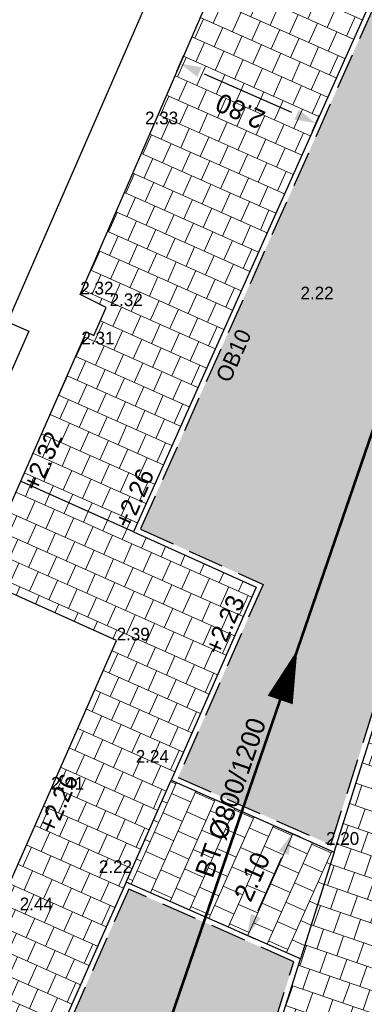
# Model space of a CAD drawing. Header units: metres. Extents: x 134157 to 138734, y 451157 to 455772.
# Tile 913 of 1056: x 136747.53 to 136754.03, y 454356.12 to 454374.7. Entities that reach past the tile are written whole.
import ezdxf
from ezdxf import colors
from ezdxf.entities.mleader import LeaderData, LeaderLine
from ezdxf.enums import TextEntityAlignment as Align
from ezdxf.math import Vec2, Vec3

# ---------------------------------------------------------------- set-up
doc = ezdxf.new("R2010")
doc.units = ezdxf.units.M
doc.linetypes.add('HIDDEN__G5', pattern=[1.125, 0.75, -0.375])
doc.layers.add('-DR-alg-hulplijnen', color=210, linetype='Continuous', plot=False)
doc.layers.add('-DR-alg-hulplijnen aandachtspunten', color=210, linetype='Continuous', plot=False)
for name, color, linetype in [('-DR-alg-projectgrens 1-200', 3, 'PROJECTGRENS_1-200'), ('-DR-bs-rio-DWA Jutfaseweg', 253, 'Continuous'), ('-DR-bs-rio-txt @ 0.2', 253, 'Continuous'), ('-DR-bs-txt-hoogtemaat', 253, 'Continuous'), ('-DR-nw-maatvoering', 3, 'Continuous'), ('-DR-nw-txt-hoogtemaat', 2, 'Continuous'), ('-DR-nw-vh-band 10x20 ob', 2, 'HIDDEN__G5'), ('-DR-nw-vh-kantverharding', 3, 'Continuous'), ('-DR-nw-vh-scheiding erfgrens en bebouwing', 3, 'Continuous'), ('-DR-nw-vh-txt-kantopsluitingen', 2, 'Continuous')]:
    doc.layers.add(name, color=color, linetype=linetype)
doc.layers.add('-DR-nw-gr-arc-beplanting grote vakken', color=7, linetype='Continuous', true_color=0xabceb2)
doc.layers.add('-DR-nw-gr-arc-gras', color=7, linetype='Continuous', true_color=0xb5d5a4)
doc.layers.add('-DR-nw-vh-arc-tegels 300x300x45', color=253, linetype='Continuous', lineweight=9)
doc.styles.add('CE', font='txt', dxfattribs={"height": 1.8})
doc.styles.add('Drong', font='txt', dxfattribs={"height": 1.8})
doc.linetypes.add('PROJECTGRENS_1-200', pattern='A,0.32,-0.13,[133,ltypeshp.shx,S=0.13,R=0,X=-0.13,Y=0],-0.13,1.27', length=1.85)
doc.dimstyles.new('Drong', dxfattribs={"dimtxt": 1.8, "dimasz": 2.5, "dimexe": 0, "dimexo": 0, "dimgap": 0.9, "dimtad": 1, "dimzin": 0, "dimdsep": 46, "dimtxsty": 'Drong', "dimblk": 'dimblk-wit', "dimcen": 0, "dimse1": 1, "dimse2": 1, "dimclrd": 256, "dimclre": 1, "dimclrt": 7, "dimadec": 0, "dimazin": 0, "dimtfac": 1, "dimtmove": 0, "dimatfit": 3, "dimfxl": 1, "dimtolj": 1, "dimtzin": 0, "dimarcsym": 0})
pattern_1 = [(71, (0, 0), (-0.05887645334, 0.44332106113), [0.4, -0.4]), (161, (0, 0), (-0.13022726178, -0.37820743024), [])]
pattern_2 = [(115.335625, (136419.71802, 453326.2367), (-0.223681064, -0.105903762), [0.06, -0.187485]), (205.335625, (136419.71802, 453326.2367), (0.105903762, -0.223681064), [0.06, -0.187485])]
pattern_3 = [(66, (0, 0), (-0.0200144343, 0.44676551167), [0.4, -0.4]), (156, (0, 0), (-0.16269465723, -0.36541818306), [])]

# ---------------------------------------------------------------- blocks, each defined once
blk = doc.blocks.new('dimblk-wit')
at = {"color": 7}
blk.add_line((0, -0.3333), (0, 0.3333), dxfattribs=at)
blk.add_solid([(0, 0), (-0.8, 0.2), (-0.8, -0.2)], dxfattribs=at)
blk = doc.blocks.new('*D468')
at = {"layer": '-DR-nw-maatvoering', "lineweight": -2, "transparency": 16777216}
blk.add_line((136752.466, 454358.884), (136752.021, 454357.878), dxfattribs=at)
at = {"layer": 'Defpoints', "color": 0, "transparency": 16777216}
for p in [(136752.223, 454359.538), (136751.374, 454357.617), (136751.819, 454357.421)]:
    blk.add_point(p, dxfattribs=at)
at = {"layer": '-DR-nw-maatvoering', "lineweight": -2, "transparency": 16777216, "xscale": 0.5, "yscale": 0.5, "zscale": 0.5}
for p, rotation in [((136752.668, 454359.342), 66.1651936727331), ((136751.819, 454357.421), 246.1651936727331)]:
    blk.add_blockref('dimblk-wit', p, dxfattribs=dict(at, rotation=rotation))
at = {"layer": '-DR-nw-maatvoering', "color": 7, "transparency": 16777216, "insert": (136751.911, 454358.528), "char_height": 0.36, "attachment_point": 5, "rotation": 66.1652, "style": 'Drong'}
blk.add_mtext('\\A1;2.10', dxfattribs=at)
blk = doc.blocks.new('*U589')
at = {"style": 'Drong'}
blk.add_attdef('BOBR', text='', height=1.8, rotation=0.72018, dxfattribs=at).set_placement((63.687, 0.801), align=Align.BOTTOM_RIGHT)
blk.add_attdef('MATERIAAL', text='', height=1.8, rotation=0.72018, dxfattribs=at).set_placement((0, 0), align=Align.BOTTOM_CENTER)
blk.add_attdef('BOBL', text='', height=1.8, rotation=0.72018, dxfattribs=at).set_placement((-63.839, -0.802), align=Align.BOTTOM_LEFT)
blk = doc.blocks.new('*U596')
blk.add_lwpolyline([(0, 0, 0.5, 0, 0), (1, 0.014, 0, 0, 0)], format="xyseb")
blk = doc.blocks.new('*D2358')
at = {"layer": '-DR-nw-maatvoering', "lineweight": -2, "transparency": 16777216}
blk.add_line((136752.658, 454372.948), (136751.011, 454373.672), dxfattribs=at)
at = {"layer": 'Defpoints', "color": 0, "transparency": 16777216}
for p in [(136750.801, 454374.436), (136750.553, 454373.873), (136753.363, 454373.309)]:
    blk.add_point(p, dxfattribs=at)
at = {"layer": '-DR-nw-maatvoering', "lineweight": -2, "transparency": 16777216, "xscale": 0.5, "yscale": 0.5, "zscale": 0.5}
for p, rotation in [((136750.553, 454373.873), 156.274856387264), ((136753.115, 454372.747), 336.274856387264)]:
    blk.add_blockref('dimblk-wit', p, dxfattribs=dict(at, rotation=rotation))
at = {"layer": '-DR-nw-maatvoering', "color": 7, "transparency": 16777216, "insert": (136751.688, 454372.977), "char_height": 0.36, "attachment_point": 5, "rotation": 156.2749, "style": 'Drong'}
blk.add_mtext('\\A1;2.80', dxfattribs=at)

msp = doc.modelspace()

# ---------------------------------------------------------------- hatches: boundary and pattern name
at = {"layer": '-DR-nw-gr-arc-beplanting grote vakken'}
h = msp.add_hatch(color=256, dxfattribs=at)
h.dxf.hatch_style = 1
h.paths.add_polyline_path([(136761.648, 454385.267), (136759.164, 454386.051), (136749.804, 454365.085), (136752.117, 454364.043), (136750.515, 454360.399), (136753.395, 454359.131)])
h = msp.add_hatch(color=256, dxfattribs=at)
h.dxf.hatch_style = 1
edge = h.paths.add_edge_path()
edge.add_line((136752.698, 454356.924), (136749.585, 454358.296))
edge.add_line((136749.585, 454358.296), (136747.978, 454354.673))
edge.add_line((136747.978, 454354.673), (136745.612, 454355.693))
edge.add_line((136745.612, 454355.693), (136734.202, 454330.136))
edge.add_line((136734.202, 454330.136), (136736.616, 454329.089))
edge.add_line((136736.616, 454329.089), (136736.876, 454329.689))
edge.add_line((136736.876, 454329.689), (136741.846, 454327.535))
edge.add_line((136741.846, 454327.535), (136741.586, 454326.935))
edge.add_line((136741.586, 454326.935), (136742.963, 454326.338))
edge.add_arc((132463.741, 455704.591), 4495.7, 342.147275, 342.475503)
edge.add_line((136750.788, 454350.875), (136752.698, 454356.924))
at = {"layer": '-DR-nw-gr-arc-gras', "transparency": 33554687}
h = msp.add_hatch(dxfattribs=at)
h.set_pattern_fill('AGR-BOLLEN', color=256, scale=0.1, pattern_type=2)
h.set_pattern_definition(pattern_2)
edge = h.paths.add_edge_path()
edge.add_arc((-7000776.81, 3043164.568), 7592527.997, 340.0567505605, 340.0572256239)
edge.add_line((136455.782, 453494.254), (136455.124, 453494.493))
edge.add_arc((380495.222, 364992.548), 259592.304, 160.06665688, 160.08044536)
edge.add_line((136433.832, 453435.762), (136433.813, 453435.768))
edge.add_line((136433.813, 453435.768), (136432.179, 453431.255))
edge.add_line((136432.179, 453431.255), (136432.198, 453431.248))
edge.add_line((136432.198, 453431.248), (136431.678, 453429.87))
edge.add_line((136431.678, 453429.87), (136432.336, 453429.631))
edge.add_line((136432.336, 453429.631), (136434.309, 453435.077))
h = msp.add_hatch(dxfattribs=at)
h.set_pattern_fill('AGR-BOLLEN', color=256, scale=0.1, pattern_type=2)
h.set_pattern_definition(pattern_2)
edge = h.paths.add_edge_path()
edge.add_line((136644.275, 454017.422), (136643.935, 454016.481))
edge.add_line((136643.935, 454016.481), (136643.884, 454016.34))
edge.add_line((136643.884, 454016.34), (136644.542, 454016.102))
edge.add_arc((1711333.983, -116117.427), 1674723.582, 160.095672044, 160.096657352, ccw=False)
edge.add_line((136654.347, 454043.181), (136653.689, 454043.42))
edge.add_line((136653.689, 454043.42), (136653.638, 454043.279))
edge.add_line((136653.638, 454043.279), (136653.298, 454042.339))
edge.add_line((136653.298, 454042.339), (136644.275, 454017.422))
h = msp.add_hatch(dxfattribs=at)
h.set_pattern_fill('AGR-BOLLEN', color=256, scale=0.1, pattern_type=2)
h.set_pattern_definition(pattern_2)
h.paths.add_polyline_path([(136767.067, 454353.611), (136793.615, 454437.685, -0.413342), (136794.867, 454438.339), (136795.165, 454439.293, 0.413342), (136792.662, 454437.987), (136766.124, 454353.945), (136752.302, 454318.808, -0.00463), (136725.901, 454239.621), (136726.847, 454239.295, 0.004629), (136753.244, 454318.471)])
at = {"layer": '-DR-nw-vh-arc-tegels 300x300x45'}
h = msp.add_hatch(dxfattribs=at)
h.set_pattern_fill('AVH-TEGEL_200X200_HALFST', color=256, scale=2, angle=66, pattern_type=2)
h.set_pattern_definition(pattern_3)
h.paths.add_polyline_path([(136759.117, 454386.191), (136756.265, 454387.072), (136754.849, 454383.798), (136754.918, 454383.768), (136751.407, 454375.838), (136748.672, 454369.513), (136749.16, 454369.27), (136748.93, 454368.74), (136748.79, 454368.81), (136747.546, 454365.994), (136749.672, 454365.035)])
h = msp.add_hatch(dxfattribs=at)
h.set_pattern_fill('AVH-TEGEL_200X200_HALFST', color=256, scale=2, angle=71, pattern_type=2)
h.set_pattern_definition(pattern_1)
h.paths.add_polyline_path([(136761.086, 454377.278), (136762.85, 454376.721), (136762.293, 454374.957), (136760.528, 454375.514)], flags=16)
h.paths.add_polyline_path([(136761.354, 454378.13), (136761.911, 454379.894), (136763.676, 454379.337), (136763.119, 454377.573)], flags=16)
h.paths.add_polyline_path([(136756.001, 454355.762), (136756.483, 454357.288), (136756.528, 454357.431), (136756.814, 454357.34), (136756.905, 454357.626), (136755.093, 454358.199), (136760.347, 454374.839), (136762.159, 454374.266), (136762.249, 454374.552), (136762.535, 454374.461), (136763.279, 454376.818), (136763.041, 454376.893), (136763.176, 454377.322), (136763.415, 454377.247), (136765.288, 454383.179), (136765.002, 454383.27), (136761.779, 454385.351), (136753.441, 454358.946), (136752.836, 454357.028), (136752.759, 454356.786), (136754.476, 454356.243), (136754.339, 454355.815), (136756.152, 454355.242), (136756.242, 454355.528), (136755.956, 454355.619)])
h = msp.add_hatch(dxfattribs=at)
h.set_pattern_fill('AVH-TEGEL_200X200_HALFST', color=256, scale=2, angle=66, pattern_type=2)
h.set_pattern_definition(pattern_3)
h.paths.add_polyline_path([(136751.986, 454363.992), (136749.672, 454365.035), (136747.546, 454365.994), (136746.738, 454364.164), (136749.357, 454362.983), (136746.901, 454357.424), (136744.272, 454358.558), (136743.471, 454356.753), (136745.561, 454355.824), (136747.926, 454354.804), (136749.534, 454358.427), (136750.383, 454360.348)])
h = msp.add_hatch(dxfattribs=at)
h.set_pattern_fill('AVH-TEGEL_200X200_HALFST', color=256, scale=2, angle=156, pattern_type=2)
h.set_pattern_definition([(156, (0, 0), (-0.44676551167, -0.0200144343), [0.4, -0.4]), (246, (0, 0), (0.36541818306, -0.16269465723), [])])
h.paths.add_polyline_path([(136753.457, 454358.994), (136750.383, 454360.348), (136749.534, 454358.427), (136752.82, 454356.98)])
h = msp.add_hatch(dxfattribs=at)
h.set_pattern_fill('AVH-TEGEL_200X200_HALFST', color=256, scale=2, angle=71, pattern_type=2)
h.set_pattern_definition(pattern_1)
h.paths.add_polyline_path([(136754.476, 454356.243), (136752.759, 454356.786), (136750.883, 454350.845, -0.001438), (136743.024, 454326.203), (136744.732, 454325.658)])

# ---------------------------------------------------------------- linework, layer by layer
at = {"layer": '-DR-alg-hulplijnen', "flags": 128}
for points in [[(136749.672, 454365.035), (136747.547, 454365.993)], [(136749.534, 454358.427), (136750.383, 454360.348)], [(136753.457, 454358.994), (136752.82, 454356.98)]]:
    msp.add_lwpolyline(points, dxfattribs=at)
at = {"layer": '-DR-alg-projectgrens 1-200', "flags": 128}
msp.add_lwpolyline([(136721.461, 454206.136), (136727.498, 454223.752), (136730.581, 454232.718), (136734.46, 454243.959), (136738.033, 454254.306), (136742.183, 454266.266), (136750.568, 454290.842), (136760.393, 454319.456), (136770.666, 454349.328), (136772.713, 454355.238), (136774.612, 454360.473), (136776.998, 454367), (136784.306, 454387.208), (136790.339, 454404.083), (136797.311, 454423.36), (136807.058, 454450.093), (136800.646, 454453.198), (136770.129, 454470.839), (136763.463, 454464.393), (136767.222, 454456.488), (136768.447, 454452.902), (136769.612, 454448.539), (136767.19, 454443.604), (136763.98, 454431.785), (136763.498, 454430.807), (136764.785, 454430.222), (136759.65, 454419.865), (136760.207, 454419.614), (136758.305, 454415.755), (136757.433, 454413.928), (136755.514, 454410.037), (136754.993, 454410.292), (136749.872, 454399.962), (136748.616, 454400.585), (136748.548, 454400.448), (136744.287, 454402.547), (136738.76, 454389.718), (136744.829, 454387.062), (136753.517, 454383.259), (136750.445, 454376.232), (136747.3, 454368.999), (136747.702, 454368.821), (136745.421, 454363.658), (136743.771, 454359.882), (136741.474, 454354.715), (136741.107, 454354.878), (136737.945, 454347.853), (136734.86, 454340.776), (136727.193, 454344.181), (136720.397, 454330.285), (136716.705, 454321.73), (136725.346, 454317.886), (136722.199, 454310.807), (136718.145, 454301.488), (136714.131, 454292.713), (136709.748, 454294.641), (136707.09, 454288.607), (136709.573, 454287.506), (136709.53, 454287.41), (136709.617, 454287.371), (136709.424, 454286.945), (136712.118, 454285.768), (136724.405, 454280.406), (136724.395, 454280.372), (136724.56, 454280.301), (136719.327, 454264.621), (136718.554, 454264.279), (136712.149, 454267.043), (136705.337, 454251.495), (136713.155, 454248.122), (136713.63, 454247.107), (136703.363, 454216.017), (136702.53, 454215.665), (136697.3, 454218.013), (136691.656, 454205.193), (136698.169, 454202.287), (136696.085, 454197.547), (136697.116, 454197.066), (136693.34, 454185.771), (136691.21, 454179.799), (136691.154, 454179.818), (136689.257, 454174.47), (136688.677, 454172.922), (136686.645, 454167.859), (136686.793, 454167.806), (136683.499, 454158.729), (136679.62, 454148.161), (136677.544, 454142.392), (136675.601, 454137.021), (136671.76, 454126.401), (136667.085, 454113.483), (136666.31, 454113.053), (136658.521, 454114.651), (136655.4, 454098.982), (136661.092, 454097.825), (136661.269, 454097.519), (136621.35, 453987.863), (136614.377, 453990.963), (136611.935, 453985.53), (136608.375, 453987.12), (136605.014, 453979.773), (136610.368, 453977.386), (136616.099, 453974.911), (136616.418, 453974.217), (136608.394, 453952.136), (136599.91, 453929.479), (136596.333, 453930.847), (136596.703, 453931.801), (136592.691, 453933.357), (136592.582, 453933.111), (136587.167, 453935.208), (136587.113, 453935.101), (136586.908, 453935.2), (136584.73, 453936.252), (136573.42, 453911.897), (136576.906, 453910.227), (136577.755, 453910.817), (136581.71, 453908.923), (136581.78, 453907.891), (136588.355, 453904.743), (136581.357, 453890.288), (136584.408, 453889.218), (136581.92, 453882.301), (136582.601, 453881.581), (136581.142, 453877.478), (136580.13, 453877.281), (136578.301, 453872.104), (136578.986, 453871.382), (136577.526, 453867.309), (136576.539, 453867.19), (136574.654, 453861.99), (136575.357, 453861.219), (136573.859, 453857.098), (136572.823, 453856.858), (136568.249, 453844.056), (136569.051, 453843.723), (136568.246, 453841.986), (136569.916, 453841.29), (136566.692, 453833.862), (136560.757, 453836.486), (136555.193, 453823.556), (136563.207, 453820.33), (136562.244, 453817.938), (136562.059, 453818.012), (136558.019, 453808.014), (136558.218, 453807.935), (136557.146, 453805.252), (136555.477, 453804.556), (136553.671, 453802.5), (136552.612, 453799.698), (136545.82, 453781.422), (136541.647, 453783.356), (136534.75, 453768.68), (136539.525, 453766.451), (136534.814, 453753.868), (136534.789, 453753.879), (136534.379, 453752.873), (136534.182, 453752.96), (136532.926, 453749.667), (136533.099, 453749.603), (136532.772, 453748.705), (136532.584, 453748.792), (136530.457, 453743.085), (136530.627, 453743.022), (136516.493, 453704.592), (136514.575, 453699.22), (136492.181, 453636.401), (136492.736, 453636.204), (136489.157, 453626.341), (136485.079, 453628.249), (136478.16, 453613.788), (136483.141, 453611.479), (136461.867, 453552.94), (136457.354, 453554.582), (136454.06, 453545.417), (136458.648, 453543.776), (136443.598, 453501.593), (136436.391, 453504.175), (136430.824, 453488.627), (136437.02, 453486.393), (136418.282, 453434.811), (136413.227, 453420.085), (136407.364, 453401.466), (136407.056, 453400.056), (136406.467, 453398.451), (136401.897, 453385.592), (136395.332, 453388.701), (136389.231, 453376.079), (136397.157, 453372.353), (136391.911, 453357.791), (136390.965, 453355.464), (136388.624, 453350.371), (136384.302, 453352.274), (136382.126, 453347.544), (136391.358, 453344.243), (136383.168, 453321.66), (136378.588, 453323.362), (136367.282, 453291.791), (136367.871, 453291.227), (136363.518, 453279.255), (136362.091, 453275.277), (136356.432, 453259.57), (136355.262, 453256.31), (136348.573, 453237.876), (136370.776, 453230.272), (136374.328, 453240.694), (136372.767, 453241.803), (136382.163, 453267.942), (136384.551, 453274.649), (136388.98, 453286.656), (136393.345, 453297.287), (136406.664, 453334.269), (136411.924, 453350.355), (136416.754, 453363.949), (136418.454, 453363.341), (136423.3, 453376.902), (136421.649, 453377.491), (136422.516, 453379.917), (136425.014, 453387.05), (136430.128, 453401.329), (136433.008, 453409.364), (136437.5, 453421.973), (136444.424, 453441.303), (136447.898, 453451.043), (136454.668, 453469.854), (136458.254, 453479.666), (136467.647, 453501.921), (136478.422, 453531.465), (136485.603, 453551.259), (136497.269, 453583.741), (136504.056, 453602.586), (136505.832, 453601.952), (136510.678, 453615.512), (136508.932, 453616.136), (136511.581, 453623.496), (136513.58, 453629.053), (136518.673, 453642.888), (136519.015, 453643.404), (136522.68, 453653.62), (136522.664, 453653.957), (136523.62, 453656.594), (136528.73, 453670.926), (136534.757, 453688.003), (136543.62, 453712.768), (136551.352, 453734.38), (136563.425, 453767.68), (136566.609, 453776.654), (136569.182, 453777.966), (136577.487, 453774.867), (136583.873, 453792.703), (136575.924, 453795.622), (136575.205, 453797.155), (136576.997, 453801.811), (136581.956, 453815.424), (136586.269, 453827.274), (136591.505, 453840.84), (136603.758, 453874.947), (136606.204, 453881.939), (136608.18, 453887.612), (136608.471, 453887.616), (136610.071, 453888.673), (136612.877, 453896.334), (136616.917, 453896.194), (136618.846, 453897.187), (136619.38, 453898.504), (136644.157, 453889.689), (136649.259, 453888.431), (136662.916, 453886.017), (136671.374, 453885.367), (136676.87, 453884.95), (136677.795, 453897.157), (136672.556, 453897.554), (136667.447, 453898.46), (136645.41, 453906.114), (136624.779, 453913.547), (136625.184, 453914.831), (136624.39, 453916.757), (136621.376, 453919.233), (136624.284, 453927.322), (136623.281, 453929.136), (136623.21, 453929.192), (136624.085, 453931.643), (136629.304, 453946.51), (136630.541, 453950.147), (136636.243, 453965.665), (136638.191, 453964.969), (136643.718, 453980.515), (136641.829, 453981.19), (136651.204, 454007.423), (136658.506, 454027.642), (136665.47, 454047.006), (136669.496, 454058.357), (136675.354, 454074.419), (136676.258, 454077.094), (136678.747, 454083.756), (136682.526, 454094.171), (136686.101, 454103.639), (136687.039, 454106.475), (136697.795, 454137.242), (136697.717, 454137.253), (136705.555, 454159.78), (136713.078, 454181.729), (136716.785, 454192.515), (136718.108, 454192.042), (136722.954, 454205.602)], close=True, dxfattribs=at)
at = {"layer": '-DR-bs-rio-DWA Jutfaseweg', "const_width": 0.05, "flags": 128}
msp.add_lwpolyline([(136747.468, 454347.38), (136756.083, 454372.478)], dxfattribs=at)
at = {"layer": '-DR-nw-vh-arc-tegels 300x300x45', "flags": 128}
msp.add_lwpolyline([(136752.82, 454356.98), (136753.457, 454358.994)], dxfattribs=at)
at = {"layer": '-DR-nw-vh-band 10x20 ob', "ltscale": 0.9}
msp.add_lwpolyline([(136759.164, 454386.051), (136749.804, 454365.085), (136752.117, 454364.043), (136750.515, 454360.399), (136753.395, 454359.131), (136761.648, 454385.267)], dxfattribs=at)
msp.add_lwpolyline([(136752.698, 454356.924), (136749.585, 454358.296), (136747.978, 454354.673), (136745.612, 454355.693), (136734.202, 454330.136), (136736.616, 454329.089), (136736.876, 454329.689), (136741.846, 454327.535), (136741.586, 454326.935), (136742.963, 454326.338, 0.001432), (136750.788, 454350.875)], format="xyb", close=True, dxfattribs=at)
at = {"layer": '-DR-nw-vh-kantverharding'}
msp.add_lwpolyline([(136753.457, 454358.994), (136761.779, 454385.351), (136759.117, 454386.191), (136749.672, 454365.035), (136751.986, 454363.992), (136750.383, 454360.348)], close=True, dxfattribs=at)
msp.add_lwpolyline([(136752.82, 454356.98), (136749.534, 454358.427), (136747.926, 454354.804), (136745.561, 454355.824), (136734.07, 454330.084), (136736.668, 454328.958), (136736.928, 454329.558), (136741.714, 454327.483), (136741.454, 454326.883), (136743.024, 454326.203, 0.001438), (136750.883, 454350.845)], format="xyb", close=True, dxfattribs=at)
at = {"layer": '-DR-nw-vh-scheiding erfgrens en bebouwing', "flags": 128}
msp.add_lwpolyline([(136714.605, 454291.372), (136718.722, 454300.466), (136721.468, 454306.741), (136723.357, 454310.993), (136726.702, 454318.486), (136718.015, 454322.242), (136721.306, 454329.867), (136727.668, 454342.876), (136735.404, 454339.457), (136738.917, 454347.442), (136741.571, 454353.512), (136742.123, 454353.256), (136742.36, 454353.85), (136742.21, 454353.91), (136744.272, 454358.558), (136746.901, 454357.424), (136749.357, 454362.983), (136746.738, 454364.164), (136748.79, 454368.81), (136748.93, 454368.74), (136749.16, 454369.27), (136748.672, 454369.513), (136751.407, 454375.838)], dxfattribs=at)

# ---------------------------------------------------------------- block references
at = {"layer": '-DR-bs-rio-DWA Jutfaseweg', "rotation": 70.33562535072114}
msp.add_blockref('*U596', (136752.44, 454361.863), dxfattribs=at)
at = {"layer": '-DR-bs-rio-txt @ 0.2'}
ref = msp.add_blockref('*U589', (136751.776, 454359.929), dxfattribs=dict(at, xscale=0.2, yscale=0.2, zscale=0.2, rotation=70.33562535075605))
ref.add_attrib('MATERIAAL', 'BT Ø800/1200', dxfattribs={"layer": '0', "height": 0.36, "rotation": 71.0558, "style": 'Drong'}).set_placement((136751.776, 454359.929), align=Align.BOTTOM_CENTER)

# ---------------------------------------------------------------- texts
at = {"layer": '-DR-bs-txt-hoogtemaat', "color": 253, "char_height": 0.24, "attachment_point": 7, "style": 'Drong'}
for s, insert in [('2.33', (136749.892, 454372.723, 2.327)), ('2.32', (136748.672, 454369.513, 2.319)), ('2.22', (136752.823, 454369.423, 2.224)), ('2.32', (136749.225, 454369.293, 2.324)), ('2.31', (136748.692, 454368.57, 2.31)), ('2.39', (136749.357, 454362.983, 2.392)), ('2.24', (136749.718, 454360.679, 2.242)), ('2.41', (136748.12, 454360.171, 2.413)), ('2.20', (136753.305, 454359.126, 2.202)), ('2.22', (136749.022, 454358.598, 2.218)), ('2.44', (136747.53, 454357.894, 2.436))]:
    msp.add_mtext(s, dxfattribs=dict(at, insert=insert))
at = {"layer": '-DR-nw-txt-hoogtemaat', "style": 'Drong'}
for s, p in [('+2.32', (136747.882, 454365.775)), ('+2.26', (136749.609, 454365.075)), ('+2.23', (136751.315, 454362.688)), ('+2.26', (136748.178, 454359.317))]:
    msp.add_text(s, height=0.34, rotation=66.1617, dxfattribs=at).set_placement(p)
at = {"layer": '-DR-nw-vh-txt-kantopsluitingen', "style": 'Drong'}
msp.add_text('OB10', height=0.3, rotation=65.9432, dxfattribs=at).set_placement((136751.489, 454367.833))

# ---------------------------------------------------------------- dimensions: what is measured, and where the dimension line sits
at = {"layer": '-DR-nw-maatvoering'}
for p1, p2, distance, override, picture, middle in [((136753.363, 454373.309), (136750.801, 454374.436), 0.615, {"dimrnd": 0.05, "dimtfill": 0}, '*D2358', (136751.688, 454372.977)), ((136752.223, 454359.538), (136751.374, 454357.617), 0.487, {"dimtfill": 0}, '*D468', (136751.911, 454358.528))]:
    dim = msp.add_aligned_dim(p1=p1, p2=p2, distance=distance, dimstyle='Drong', override=override, dxfattribs=at)
    dim.commit()
    dim.dimension.update_dxf_attribs({"geometry": picture, "text_midpoint": middle})

# ---------------------------------------------------------------- leaders
at = {"layer": '-DR-alg-hulplijnen aandachtspunten'}
ml = msp.add_multileader_mtext('Standard', dxfattribs=at)
ml.set_content('Moet dit überhaupt meegenomen worden of kan dit blijven liggen? ', color=7, style='CE')
ml.set_leader_properties(color=256, linetype='ByLayer', lineweight=-1)
ml.build(insert=Vec2(0, 0))
ml.multileader.update_dxf_attribs({"text_left_attachment_type": 5, "text_right_attachment_type": 5, "dogleg_length": 70.905, "arrow_head_size": 0.5, "scale": 0.2})
ctx = ml.context
ctx.base_point, ctx.scale, ctx.char_height, ctx.arrow_head_size, ctx.landing_gap_size, ctx.plane_origin, ctx.plane_x_axis, ctx.plane_y_axis = Vec3(136728.743, 454353.176), 0.2, 0.8, 0.5, 0.04, Vec3(136744.481, 454381.233), Vec3(0.33651, 0.94168), Vec3(-0.94168, 0.33651)
ctx.left_attachment, ctx.right_attachment = 5, 5
notes = []
notes.append((ctx, [(1, (1, 1, 0), (136740.017, 454384.724), (-0.33651, -0.94168), 0.859, [(1, [(136750.615, 454391.606)], 0, [])])]))
ctx.mtext.insert, ctx.mtext.text_direction, ctx.mtext.rotation, ctx.mtext.flow_direction = Vec3(136727.76, 454353.569), Vec3(0.33651, 0.94168), 1.227588, 5
for ctx, leaders in notes:
    for number, flags, end, landing, length, lines in leaders:
        leader = LeaderData()
        leader.index, (leader.has_last_leader_line, leader.has_dogleg_vector, leader.attachment_direction) = number, flags
        leader.last_leader_point, leader.dogleg_vector, leader.dogleg_length = Vec3(end), Vec3(landing), length
        for number, points, colour, breaks in lines:
            line = LeaderLine()
            line.index, line.vertices, line.color, line.breaks = number, Vec3.list(points), colors.encode_raw_color(colour), breaks
            leader.lines.append(line)
        ctx.leaders.append(leader)

doc.saveas('drawing.dxf')
